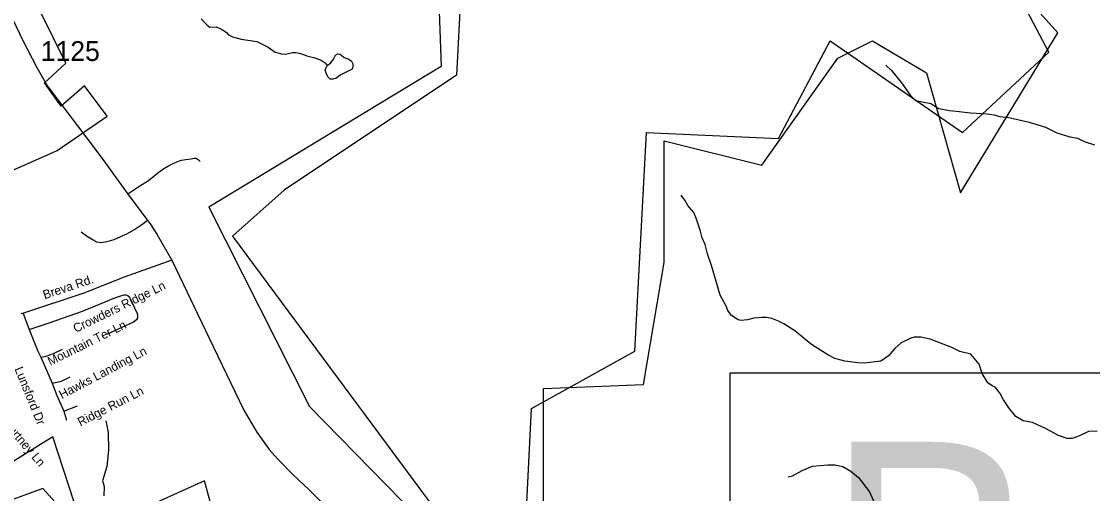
# Model space of a CAD drawing. Extents: x 1268485 to 1426702, y 514839 to 616766.
# Drawn here: x 1315174 to 1323145, y 542493 to 546009 of the extents above; entities that cross this region are included whole.
import ezdxf

# ---------------------------------------------------------------- set-up
doc = ezdxf.new("R2010")
doc.units = 0
for name, color, linetype in [('Old_Level_10', 7, 'Continuous'), ('Old_Level_11', 7, 'Continuous'), ('Old_Level_3', 7, 'Continuous'), ('Old_Level_32', 7, 'Continuous'), ('Old_Level_35', 7, 'Continuous'), ('Old_Level_48', 7, 'Continuous'), ('Old_Level_49', 7, 'Continuous'), ('Old_Level_53', 7, 'Continuous'), ('Old_Level_59', 7, 'Continuous'), ('Old_Level_62', 7, 'Continuous'), ('Old_Level_8', 7, 'Continuous')]:
    doc.layers.add(name, color=color, linetype=linetype)

msp = doc.modelspace()

# ---------------------------------------------------------------- linework, layer by layer
at = {"layer": 'Old_Level_3'}
msp.add_lwpolyline([(1327284.706, 540472.699), (1320448.188, 540472.699), (1320448.188, 543391.301), (1327284.706, 543391.301), (1327284.706, 540472.699)], dxfattribs=at)
at = {"layer": 'Old_Level_32'}
for points in [[(1314959.553, 547737.458), (1314916.355, 547430.396), (1314891.423, 546794.25), (1314911.158, 546571.96), (1314945.529, 546441.276), (1314968.443, 546372.495), (1315027.685, 546219.68), (1315082.713, 546079.852), (1315183.6, 545866.296), (1315288.417, 545665.451), (1315368.456, 545526.774), (1315669.407, 545129.527), (1315773.988, 544986.954), (1315960.116, 544730.485), (1316137.034, 544495.23), (1316180.57, 544424.155), (1316292.138, 544230.386)], [(1316292.138, 544230.386), (1315937.705, 544104.004), (1315639.091, 543985.934), (1315181.24, 543833.755), (1315171.283, 543830.445)], [(1316292.138, 544230.386), (1316569.951, 543651.641), (1316829.226, 543115.48), (1316926.181, 542950.228), (1317017.248, 542821.832), (1317080.086, 542751.412), (1317196.966, 542631.948), (1317315.102, 542522.545), (1317666.451, 542167.187)]]:
    msp.add_lwpolyline(points, dxfattribs=at)
at = {"layer": 'Old_Level_35'}
for p, q in [((1315183.865, 543841.136), (1315231.027, 543714.516)), ((1315317.867, 543509.31), (1315401.836, 543315.177)), ((1315489.495, 543107.049), (1315590.279, 543147.188)), ((1315489.495, 543107.049), (1315508.463, 543040.305))]:
    msp.add_line(p, q, dxfattribs=at)
for points in [[(1315966.549, 544724.448), (1316047.852, 544778.992), (1316118.39, 544823.95), (1316160.221, 544855.631), (1316197.028, 544886.234), (1316226.35, 544908.124), (1316262.337, 544930.013), (1316299.144, 544949.647), (1316324.775, 544961.899), (1316343.127, 544969.025), (1316365.478, 544975.124), (1316398.286, 544980.251), (1316433.965, 544986.351), (1316459.494, 544991.478), (1316474.873, 544989.427), (1316488.099, 544980.251), (1316503.478, 544965.949)], [(1316111.213, 544527.701), (1316077.482, 544500.121), (1316025.399, 544463.366), (1315961.013, 544427.585), (1315912.005, 544404.106), (1315861.87, 544382.626), (1315808.762, 544367.299), (1315769.904, 544361.25), (1315736.276, 544366.325), (1315712.797, 544377.552), (1315666.763, 544404.106), (1315618.781, 544439.888)], [(1315231.027, 543714.516), (1315379.998, 543763.933), (1315629.546, 543850.824), (1315755.551, 543902.702), (1315870.277, 543949.762), (1315920.515, 543968.063), (1315938.867, 543972.882), (1315952.913, 543972.574), (1315966.139, 543967.499), (1315977.519, 543957.451)], [(1316038.522, 543798.792), (1316039.855, 543806.738), (1316040.778, 543815.145), (1316039.343, 543822.578), (1316034.729, 543836.112), (1316001.1, 543912.186), (1315984.389, 543947.608), (1315977.519, 543957.451)], [(1316038.522, 543798.792), (1316031.038, 543788.078), (1316007.149, 543770.803), (1315920.515, 543728.818), (1315806.609, 543678.375)], [(1315231.027, 543714.516), (1315295.516, 543553.191), (1315317.867, 543509.31)], [(1315317.867, 543509.31), (1315357.237, 543515.308), (1315412.396, 543535.761), (1315478.833, 543568.416)], [(1315401.836, 543315.177), (1315471.656, 543331.427), (1315536.042, 543362.134)], [(1315401.836, 543315.177), (1315438.232, 543223.775), (1315489.495, 543107.049)]]:
    msp.add_lwpolyline(points, dxfattribs=at)
at = {"layer": 'Old_Level_48'}
for points in [[(1323181.28, 552277.967), (1323023.087, 553119.55), (1322440.779, 552496.381), (1321712.893, 553160.016), (1321405.565, 552836.291), (1321222.357, 552963.479), (1320977.382, 552614.225), (1320992.693, 552337.731), (1320455.271, 551834.769), (1320928.397, 551349.182), (1320410.788, 550902.038), (1319905.619, 551508.252), (1319737.199, 551042.58), (1319048.027, 550730.06), (1318696.216, 550390.149), (1319140.075, 549521.867), (1319002.277, 549405.449), (1319262.562, 549361.792), (1319476.915, 548270.372), (1319727.387, 548095.753), (1318267.354, 546494.995), (1318297.976, 545672.791), (1316567.844, 544625.028), (1317318.078, 543140.697)], [(1313900.534, 544362.734), (1315439.579, 545048.705), (1315811.576, 545304.119), (1315643.813, 545530.343), (1315468.756, 545377.095), (1315344.757, 545552.236), (1315505.225, 545698.187), (1315220.758, 546274.695), (1315147.817, 546464.431)], [(1319058.96, 539661.54), (1319058.96, 543276.26), (1319801.845, 543305.536), (1319957.372, 544213.223), (1319957.372, 545120.91), (1320683.167, 544939.372), (1321250.173, 545736.252), (1321505.876, 545864.182), (1321907.697, 545626.599), (1322160.679, 544731.901), (1322886.474, 545924.861), (1322445.813, 546417.605)], [(1316609.615, 542314.237), (1316536.827, 542587.379), (1315645.168, 542186.77), (1315408.605, 542915.15), (1314644.326, 542441.703), (1314474.611, 542877.956), (1314232.641, 542705.843), (1314103.59, 542627.609), (1313845.49, 542611.963), (1313538.994, 542705.843), (1313176.04, 542862.31), (1313022.792, 543018.776), (1312587.246, 543660.288), (1312393.67, 543848.047), (1312265.48, 543831.93), (1311668.356, 544050.213), (1310994.676, 544166.632), (1310658.182, 544154.239), (1310474.191, 544182.559), (1310530.804, 543233.841), (1309653.307, 542370.083)], [(1317318.078, 543140.697), (1318343.908, 542092.933)]]:
    msp.add_lwpolyline(points, dxfattribs=at)
at = {"layer": 'Old_Level_49'}
for points in [[(1323181.28, 552277.967), (1323023.087, 553119.55), (1322440.779, 552496.381), (1321712.893, 553160.016), (1321405.565, 552836.291), (1321222.357, 552963.479), (1320977.382, 552614.225), (1320992.693, 552337.731), (1320455.271, 551834.769), (1320928.397, 551349.182), (1320410.788, 550902.038), (1319905.619, 551508.252), (1319737.199, 551042.58), (1319048.027, 550730.06), (1318696.216, 550390.149), (1319140.075, 549521.867), (1319002.277, 549405.449), (1319262.562, 549361.792), (1319476.915, 548270.372), (1319727.387, 548095.753), (1318267.354, 546494.995), (1318297.976, 545672.791), (1316567.844, 544625.028), (1317318.078, 543140.697)], [(1313900.534, 544362.734), (1315439.579, 545048.705), (1315811.576, 545304.119), (1315643.813, 545530.343), (1315468.756, 545377.095), (1315344.757, 545552.236), (1315505.225, 545698.187), (1315220.758, 546274.695), (1315147.817, 546464.431)], [(1319058.96, 539661.54), (1319058.96, 543276.26), (1319801.845, 543305.536), (1319957.372, 544213.223), (1319957.372, 545120.91), (1320683.167, 544939.372), (1321250.173, 545736.252), (1321505.876, 545864.182), (1321907.697, 545626.599), (1322160.679, 544731.901), (1322886.474, 545924.861), (1322445.813, 546417.605)], [(1316609.615, 542314.237), (1316536.827, 542587.379), (1315645.168, 542186.77), (1315408.605, 542915.15), (1314644.326, 542441.703), (1314474.611, 542877.956), (1314232.641, 542705.843), (1314103.59, 542627.609), (1313845.49, 542611.963), (1313538.994, 542705.843), (1313176.04, 542862.31), (1313022.792, 543018.776), (1312587.246, 543660.288), (1312393.67, 543848.047), (1312265.48, 543831.93), (1311668.356, 544050.213), (1310994.676, 544166.632), (1310658.182, 544154.239), (1310474.191, 544182.559), (1310530.804, 543233.841), (1309653.307, 542370.083)], [(1317318.078, 543140.697), (1318343.908, 542092.933)]]:
    msp.add_lwpolyline(points, dxfattribs=at)
at = {"layer": 'Old_Level_53'}
for points in [[(1320850.973, 551984.338), (1321278.783, 551042.938), (1320423.162, 550786.193), (1320038.132, 551299.684), (1318754.701, 550358.284), (1319610.321, 548775.021), (1319952.571, 547790.83), (1318455.233, 546464.313), (1318412.452, 545608.495), (1317129.021, 544752.677), (1316743.991, 544410.35), (1318455.233, 542099.641)], [(1318797.482, 539664.813), (1318968.606, 543126.623), (1319738.665, 543554.532), (1319824.227, 545180.586), (1320808.191, 545137.795), (1321193.221, 545865.24), (1322177.186, 545180.586), (1322818.901, 545779.659), (1322391.09, 546592.685), (1322947.244, 546935.012), (1322519.434, 547362.922), (1321792.156, 547362.922), (1322519.434, 548047.576), (1323674.522, 549031.767), (1322476.653, 549588.047), (1322818.901, 550914.565), (1322305.528, 551085.729), (1322048.842, 551342.475)], [(1315717.245, 542103.893), (1315332.216, 542531.803), (1314519.376, 542232.266)]]:
    msp.add_lwpolyline(points, dxfattribs=at)
at = {"layer": 'Old_Level_59'}
msp.add_lwpolyline([(1315802.508, 543035.742), (1315820.45, 542949.21), (1315821.475, 542817.105), (1315808.659, 542695.048), (1315778.106, 542587.345), (1315789.077, 542545.309), (1315787.539, 542477.232)], dxfattribs=at)
at = {"layer": 'Old_Level_62'}
for points in [[(1316510.552, 546029.092), (1316555.459, 545979.777), (1316577.092, 545967.013), (1316623.228, 545967.731), (1316666.7, 545948.814), (1316700.226, 545925.951), (1316715.912, 545910.059), (1316745.542, 545893.04), (1316809.211, 545877.815), (1316924.86, 545859.104), (1317009.854, 545817.171), (1317063.065, 545780.006), (1317108.792, 545768.42), (1317138.832, 545766.165), (1317191.018, 545776.571), (1317215.111, 545776.11), (1317250.893, 545769.65), (1317296.62, 545752.324), (1317358.238, 545738.738), (1317403.862, 545721.412), (1317435.44, 545701.111), (1317448.871, 545680.299)], [(1317448.871, 545680.299), (1317477.373, 545700.24), (1317496.135, 545727.768), (1317510.694, 545757.04), (1317528.944, 545766.523), (1317546.988, 545764.524), (1317576.413, 545740.123), (1317610.144, 545728.743), (1317629.727, 545712.799), (1317639.262, 545692.089), (1317638.851, 545672.404), (1317634.443, 545654.411), (1317545.348, 545608.633), (1317514.692, 545583.001), (1317492.547, 545577.67), (1317470.606, 545579.772), (1317455.022, 545596.484), (1317441.591, 545624.679), (1317434.107, 545645.337), (1317438.516, 545660.819), (1317448.871, 545680.299)], [(1321607.224, 545683.682), (1321648.44, 545643.441), (1321722.361, 545551.68), (1321790.131, 545455.972), (1321827.348, 545419.114), (1321940.844, 545397.942), (1322000.002, 545360.622), (1322079.664, 545345.09), (1322129.697, 545341.604), (1322235.299, 545327.199), (1322361.303, 545320.535), (1322413.079, 545312.948), (1322454.807, 545299.774), (1322520.731, 545292.699), (1322674.008, 545259.276), (1322793.348, 545222.417), (1322878.342, 545180.484), (1322975.639, 545149.829), (1323031.414, 545138.859), (1323088.828, 545113.074), (1323158.341, 545089.493)], [(1323178.744, 542957.976), (1323114.665, 542955.156), (1323047.818, 542922.861), (1322993.376, 542902.612), (1322955.339, 542903.381), (1322889.928, 542926.859), (1322794.989, 542978.789), (1322698.101, 543023.439), (1322628.281, 543034.666), (1322572.917, 543066.141), (1322520.526, 543131.194), (1322481.874, 543191.889), (1322456.96, 543239.154), (1322435.532, 543267.502), (1322420.051, 543285.855), (1322396.265, 543296.21), (1322364.687, 543317.33), (1322322.241, 543386.33), (1322299.89, 543456.509), (1322237.555, 543532.43), (1322156.046, 543552.115), (1322096.684, 543581.232), (1321936.025, 543643.568), (1321866.308, 543657.255), (1321818.326, 543658.229), (1321792.079, 543650.54), (1321719.285, 543615.886), (1321674.276, 543573.338), (1321627.012, 543520.127), (1321568.059, 543479.424), (1321447.591, 543464.608), (1321397.559, 543465.634), (1321301.799, 543478.244), (1321226.34, 543499.467), (1321174.872, 543526.739), (1321052.661, 543603.89), (1320928.912, 543704.827), (1320848.122, 543756.5), (1320806.599, 543777.877), (1320758.924, 543796.895), (1320717.093, 543803.457), (1320683.055, 543804.175), (1320622.974, 543799.613), (1320576.633, 543786.592), (1320528.445, 543781.824), (1320508.555, 543786.335), (1320457.292, 543819.348), (1320430.123, 543856.002), (1320418.845, 543888.246), (1320372.708, 543969.601), (1320309.86, 544191.62), (1320279.82, 544278.357), (1320261.468, 544346.845), (1320240.655, 544397.339), (1320227.737, 544447.628), (1320197.901, 544536.057), (1320176.986, 544586.551), (1320134.13, 544637.455), (1320111.062, 544678.107), (1320083.892, 544714.76)], [(1320879.597, 542616.872), (1320911.79, 542624.407), (1320984.789, 542666.443), (1321061.581, 542696.893), (1321175.897, 542708.581), (1321225.93, 542707.556), (1321285.6, 542694.023), (1321344.86, 542660.036), (1321403.813, 542612.874), (1321485.321, 542505.375), (1321532.893, 542400.235)]]:
    msp.add_lwpolyline(points, dxfattribs=at)

# ---------------------------------------------------------------- texts
at = {"layer": 'Old_Level_10'}
for s, rotation, p in [('Crowders Ridge Ln', 26.1687583, (1315578.609, 543689.029)), ('Mountain Ter Ln', 26.3898639, (1315388.912, 543443.831)), ('Hawks Landing Ln', 27.922425, (1315475.311, 543195.826)), ('Lunsford Dr', 292.2552167, (1315121.224, 543421.727)), ('Whitney Courtney Ln', 310.5086194, (1314775.47, 543311.335)), ('Ridge Run Ln', 27.1180417, (1315612.681, 542992.148))]:
    msp.add_text(s, height=65.61666, rotation=rotation, dxfattribs=at).set_placement(p)
at = {"layer": 'Old_Level_11'}
msp.add_text('Breva Rd.', height=65.6167, rotation=18.3856056, dxfattribs=at).set_placement((1315346.664, 543939.665))
at = {"layer": 'Old_Level_3'}
msp.add_text('B-4517', height=1788.0542, dxfattribs=at).set_placement((1321152.4, 541091.043))
at = {"layer": 'Old_Level_8'}
msp.add_text('1125', height=147.6375, dxfattribs=at).set_placement((1315318.141, 545714.293))

doc.saveas('drawing.dxf')
